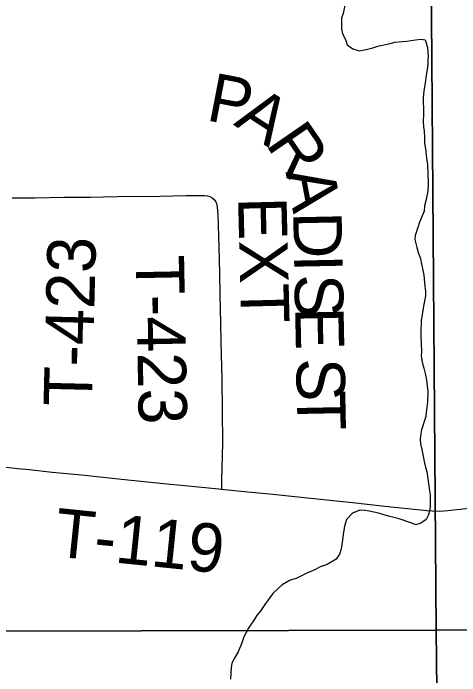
# Model space of a CAD drawing. Extents: x 1985906 to 2360102, y 891258 to 1222054.
# Drawn here: x 2174906 to 2177669, y 1031192 to 1035289 of the extents above; entities that cross this region are included whole.
import ezdxf

# ---------------------------------------------------------------- set-up
doc = ezdxf.new("R2010")
doc.units = 0
for name, color, linetype in [('GM_X_Minor_River', 7, 'Continuous'), ('GM_X_Section', 7, 'Continuous'), ('GM_X_Township_Road', 7, 'Continuous'), ('GM_X_Township_Road_Text', 7, 'Continuous')]:
    doc.layers.add(name, color=color, linetype=linetype)

msp = doc.modelspace()

# ---------------------------------------------------------------- linework, layer by layer
at = {"layer": 'GM_X_Minor_River'}
for points in [[(2176959.9, 1035349.2), (2176948.1, 1035287), (2176936.2, 1035258.8), (2176936.6, 1035190.6), (2176942.8, 1035160.6), (2176961.1, 1035126.6), (2176971.3, 1035094.5), (2177007.7, 1035068.7), (2177045.9, 1035056.8), (2177070, 1035061), (2177098.1, 1035067.2), (2177130.2, 1035075.3), (2177162.3, 1035085.6), (2177238.6, 1035102), (2177266.7, 1035110.2), (2177314.9, 1035114.5), (2177341, 1035116.7), (2177395.2, 1035125), (2177429.4, 1035129.2), (2177455.5, 1035125.3), (2177469.9, 1035077.2), (2177472, 1035051.2), (2177474.2, 1035023.1), (2177472.3, 1034999), (2177470.5, 1034970.9), (2177466.6, 1034940.8), (2177460.8, 1034906.7), (2177455, 1034856.5), (2177449.2, 1034822.4), (2177445.4, 1034790.3), (2177441.5, 1034764.2), (2177441.7, 1034734.1), (2177443.8, 1034704), (2177444.1, 1034659.9), (2177442.3, 1034623.8), (2177444.5, 1034585.7), (2177448.7, 1034559.6), (2177450.9, 1034517.5), (2177451.1, 1034489.4), (2177459.4, 1034433.3), (2177463.7, 1034393.2), (2177469.9, 1034353.1), (2177472.3, 1034295), (2177472.6, 1034234.8), (2177470.8, 1034188.6), (2177461.1, 1034136.4), (2177451.3, 1034098.3), (2177449.4, 1034064.2), (2177419.7, 1033997.8), (2177409.8, 1033963.7), (2177394, 1033915.4), (2177390.1, 1033889.3), (2177402.4, 1033841.2), (2177410.7, 1033809.2), (2177427, 1033771.2), (2177431.1, 1033747.1), (2177439.4, 1033711.1), (2177445.6, 1033669), (2177452, 1033600.8), (2177456.2, 1033568.8), (2177456.4, 1033540.7), (2177444.7, 1033478.4), (2177429.1, 1033386.1), (2177427.5, 1033315.8), (2177427.7, 1033289.8), (2177429.9, 1033251.7), (2177432.2, 1033193.5), (2177430.3, 1033169.4), (2177436.6, 1033131.4), (2177446.8, 1033093.3), (2177457.1, 1033053.2), (2177463.3, 1033019.2), (2177467.6, 1032983.1), (2177471.8, 1032949), (2177470.1, 1032884.8), (2177462.3, 1032838.7), (2177458.6, 1032794.5), (2177432.9, 1032712.1), (2177425.1, 1032676), (2177423.2, 1032651.9), (2177425.3, 1032625.8), (2177433.6, 1032591.8), (2177441.8, 1032549.7)], [(2177441.8, 1032549.7), (2177448.1, 1032517.6), (2177456.3, 1032481.6), (2177464.5, 1032453.5), (2177468.7, 1032423.5), (2177477, 1032367.3), (2177481.2, 1032335.3), (2177485.4, 1032311.2), (2177485.7, 1032249), (2177483.9, 1032216.9), (2177474.1, 1032182.8), (2177462.1, 1032158.7), (2177428.1, 1032136.4), (2177398, 1032124.2), (2177371.8, 1032136.1), (2177293.3, 1032161.7), (2177228.9, 1032179.4), (2177192.6, 1032189.2), (2177166.5, 1032197.1), (2177108.1, 1032208.8), (2177082, 1032214.7), (2177049.8, 1032216.5), (2177005.7, 1032198.2), (2176967.7, 1032157.9), (2176955.9, 1032117.7), (2176948.1, 1032065.5), (2176944.3, 1032029.4), (2176938.4, 1032003.3), (2176934.6, 1031977.2), (2176924.7, 1031943), (2176904.8, 1031912.8), (2176848.7, 1031880.4), (2176804.5, 1031866.2), (2176776.5, 1031849.9), (2176722.4, 1031825.6), (2176680.3, 1031805.3), (2176656.2, 1031793.1), (2176620.1, 1031782.9), (2176570, 1031754.5), (2176546, 1031732.3), (2176512, 1031700), (2176490.1, 1031669.8), (2176462.2, 1031631.6), (2176438.3, 1031595.3), (2176410.3, 1031563.1), (2176392.4, 1031530.9), (2176364.5, 1031490.6), (2176346.6, 1031460.4), (2176332.7, 1031432.3), (2176320.8, 1031396.1), (2176297, 1031339.8), (2176277.1, 1031305.6), (2176259.2, 1031269.4), (2176255.3, 1031241.3), (2176251.5, 1031209.2), (2176249.7, 1031171)]]:
    msp.add_lwpolyline(points, dxfattribs=at)
at = {"layer": 'GM_X_Section'}
for points in [[(2177481.8, 1036895), (2177522.8, 1031473.8), (2172043.3, 1031460.5), (2172136.1, 1036618.6), (2172140.4, 1036852.7)], [(2182883.5, 1036889.8), (2182946.3, 1031482.8), (2177522.8, 1031473.8), (2177481.8, 1036895)], [(2177522.8, 1031473.8), (2177583.1, 1026122.8), (2177404.9, 1026121.2), (2171901.9, 1026116), (2172036.8, 1031272.4), (2172043.3, 1031460.5)], [(2177522.8, 1031473.8), (2182946.3, 1031482.8), (2182966.6, 1026123.5), (2182838.6, 1026122.3), (2177583.1, 1026122.8)]]:
    msp.add_lwpolyline(points, close=True, dxfattribs=at)
at = {"layer": 'GM_X_Township_Road'}
for points in [[(2174899.3, 1034147.3), (2174969.4, 1034148.1), (2175039.3, 1034148.1), (2175218.8, 1034150.6), (2175382.8, 1034151.9), (2175463.7, 1034153.2), (2175551.1, 1034155.1), (2175813, 1034158.5), (2175976.6, 1034161.1), (2176042, 1034162.7), (2176091.1, 1034160.9), (2176107.3, 1034159.1), (2176122.9, 1034155.3), (2176136.9, 1034147.9), (2176149.3, 1034136.4), (2176159.1, 1034122.1), (2176165.6, 1034106.4), (2176168.6, 1034090.4), (2176172.1, 1034041.3), (2176177.5, 1033844.8), (2176181.3, 1033681), (2176184.8, 1033550), (2176188.1, 1033369.8), (2176190.8, 1033255.2), (2176195.7, 1033025.9), (2176198.7, 1032829.3), (2176199.7, 1032632.7), (2176198.7, 1032550.8), (2176194.2, 1032403.4), (2176193.8, 1032346.2)], [(2174859.9, 1032481.6), (2174933.4, 1032474.1)], [(2174933.4, 1032474.1), (2175005.1, 1032466.8), (2175146.4, 1032451.8), (2175328.2, 1032434.2), (2175575, 1032408.4), (2175835.1, 1032381.8), (2175965.4, 1032368.1), (2176177.3, 1032347.4), (2176193.8, 1032346.2)], [(2176193.8, 1032346.2), (2176356.5, 1032330.2), (2176492.3, 1032316.5), (2176747.9, 1032289.8), (2177005, 1032263.3), (2177204.4, 1032241), (2177465.3, 1032213.4), (2177497.8, 1032211.2), (2177546.5, 1032210.7), (2177595.3, 1032213.2), (2177953.4, 1032252.5)]]:
    msp.add_lwpolyline(points, dxfattribs=at)

# ---------------------------------------------------------------- texts
at = {"layer": 'GM_X_Township_Road_Text'}
for s, rotation, p in [('P', 349.019, (2176093.3, 1034628)), ('A', 327.1092, (2176264, 1034600.7)), ('R', 304.5572, (2176463.5, 1034478.9)), ('A', 280.5805, (2176590.6, 1034306.4)), ('EXT', 271.4141, (2176296.8, 1034150)), ('D', 271.1585, (2176637.7, 1034059.9)), ('T-423', 88.6021, (2175392.6, 1032855.6)), ('T-423', 271.1137, (2175662.6, 1033791.4)), ('I', 271.1599, (2176643.1, 1033796)), ('S', 271.1617, (2176645.6, 1033672.8)), ('E', 271.1615, (2176649.7, 1033470.4)), ('S', 271.1617, (2176656.1, 1033153.6)), ('T', 271.1615, (2176660.2, 1032951.3)), ('T-119', 354.124, (2175152.3, 1031931.4))]:
    msp.add_text(s, height=300, rotation=rotation, dxfattribs=at).set_placement(p)

doc.saveas('drawing.dxf')
